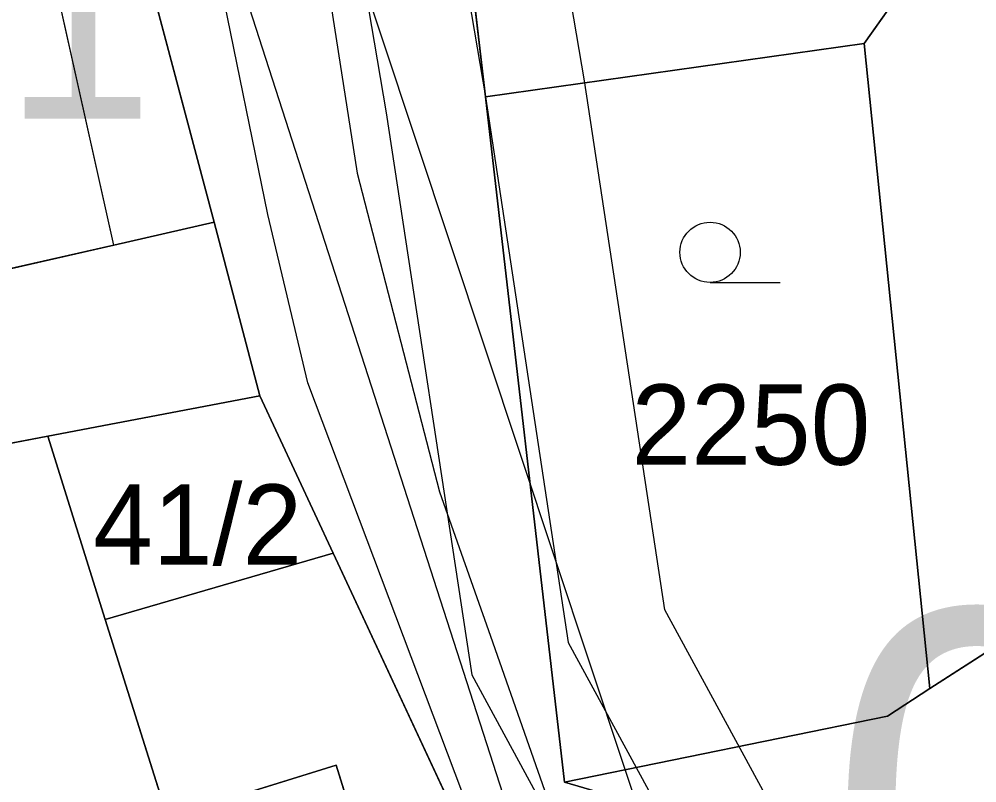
# Model space of a CAD drawing. Extents: x -706130 to -698555, y -971544 to -967260.
# Drawn here: x -704433.48 to -704409.63, y -969331.07 to -969312.05 of the extents above; entities that cross this region are included whole.
import ezdxf

# ---------------------------------------------------------------- set-up
doc = ezdxf.new("R2010")
doc.units = 0
for name, color, linetype in [('_Polohopis reambulance', 7, 'Continuous'), ('BPEJ I-II trida ochrany S', 7, 'Continuous'), ('Docházková izochrona - BUS S', 7, 'Continuous'), ('Docházková izochrona - VLAK N', 7, 'Continuous'), ('Kanalizace_stoka bez rozlišení N', 7, 'Continuous'), ('KN_Budovy', 7, 'Continuous'), ('KN_Budovy_cisla_domovni', 7, 'Continuous'), ('KN_Hranice_parcel', 7, 'Continuous'), ('KN_Hranice_parcel_vnitrni_kresba', 7, 'Continuous'), ('KN_Parcelni cisla', 7, 'Continuous'), ('KN_Polygon parcely', 7, 'Continuous'), ('KN_POZEMKY_13_ZASTAVENA PLOCHA', 7, 'Continuous'), ('KN_POZEMKY_14_OSTATNI PLOCHA', 7, 'Continuous'), ('KN_POZEMKY_5_ZAHRADA', 7, 'Continuous'), ('KN_VYUZITI_17_ostatni plocha_ostatni komunikace', 7, 'Continuous'), ('KN_VYUZITI_23_ostatni plocha_manipulacni plocha', 7, 'Continuous'), ('KN_Značky kultur', 7, 'Continuous'), ('Koridor pro umístění staveb pro snižování ohrožení území povodněmi N', 7, 'Continuous'), ('Koridor pro umístění staveb pro snižování ohrožení území povodněmi N ŠRAFY', 7, 'Continuous'), ('Plochy smíšené obytné venkovské S', 7, 'Continuous'), ('Plochy verejnych prostranstvi - komunikace ostatni S', 7, 'Continuous'), ('Plochy vodní a vodních toku_linie zatrubněný tok S', 7, 'Continuous'), ('Plynovody STL S', 7, 'Continuous'), ('Regulační bloky zastavěné S', 7, 'Continuous'), ('Regulační bloky_číslo S NEZAPINAT', 7, 'Continuous'), ('Spoje_dálkový optický komunikační kabel S', 7, 'Continuous'), ('Vodovodní řady - rozváděcí S', 7, 'Continuous'), ('VPS pro snizovani ohrozeni uzemi povodnemi_obrys N', 7, 'Continuous'), ('VPS pro snizovani ohrozeni uzemi povodnemi_plochy N', 7, 'Continuous')]:
    doc.layers.add(name, color=color, linetype=linetype)

msp = doc.modelspace()

# ---------------------------------------------------------------- linework, layer by layer
at = {"layer": '_Polohopis reambulance'}
msp.add_line((-704415.94, -969332.21), (-704419.9, -969331.05), dxfattribs=at)
at = {"layer": 'BPEJ I-II trida ochrany S'}
for p, q in [((-704422.54, -969308.21), (-704421.87, -969313.99)), ((-704412.43, -969312.66), (-704410.11, -969309.37)), ((-704410.8, -969328.72), (-704412.43, -969312.66)), ((-704421.87, -969313.99), (-704419.9, -969331.05)), ((-704432.77, -969322.44), (-704443.31, -969324.45)), ((-704431.34, -969327), (-704432.77, -969322.44)), ((-704429.79, -969331.93), (-704431.34, -969327)), ((-704411.85, -969329.41), (-704410.8, -969328.72)), ((-704419.9, -969331.05), (-704411.85, -969329.41))]:
    msp.add_line(p, q, dxfattribs=at)
at = {"layer": 'Docházková izochrona - BUS S'}
msp.add_arc((-704475.99, -969462.395), 400, 57.53029, 230.24409, dxfattribs=at)
at = {"layer": 'Docházková izochrona - VLAK N'}
msp.add_circle((-704165.451, -969778.767), 800, dxfattribs=at)
at = {"layer": 'Kanalizace_stoka bez rozlišení N'}
msp.add_lwpolyline([(-704414.245, -969472.63), (-704412.164, -969456.533), (-704409.57, -969444.624), (-704405.756, -969437.014), (-704403.871, -969419.899), (-704402.774, -969407.197), (-704410.158, -969382.884), (-704416.419, -969346.868), (-704429.111, -969307.531), (-704429.257, -969293.825), (-704428.926, -969261.579), (-704417.435, -969229.796), (-704387.516, -969198.387), (-704355.329, -969175.746), (-704342.387, -969170.161), (-704325.212, -969159.841), (-704300.264, -969142.175), (-704274.452, -969124.129), (-704271.193, -969105.498), (-704273.274, -969089.555), (-704281.769, -969069.266), (-704288.527, -969047.689)], dxfattribs=at)
at = {"layer": 'KN_Budovy'}
for points in [[(-704438.82, -969309.69), (-704438.24, -969312.22), (-704440.29, -969312.69), (-704439.42, -969316.49), (-704437.38, -969316.02), (-704436.71, -969318.95), (-704431.13, -969317.68), (-704433.83, -969305.55), (-704437.15, -969306.29), (-704437.62, -969304.19), (-704447.71, -969303.94), (-704447.88, -969309.54)], [(-704429.79, -969331.93), (-704433.23, -969333), (-704431.73, -969337.84), (-704428.02, -969336.69), (-704427.92, -969337.03), (-704432.56, -969338.46), (-704428.52, -969351.55), (-704423.93, -969350.13), (-704423.59, -969351.23), (-704418.26, -969349.59), (-704419.48, -969345.65), (-704418.15, -969345.25), (-704421.52, -969334.24), (-704424.21, -969335.07), (-704425.59, -969330.63)]]:
    msp.add_lwpolyline(points, close=True, dxfattribs=at)
at = {"layer": 'KN_Hranice_parcel'}
for p, q in [((-704428.63, -969317.11), (-704431.82, -969305.09)), ((-704421.87, -969313.99), (-704422.54, -969308.21)), ((-704421.87, -969313.99), (-704412.43, -969312.66)), ((-704412.43, -969312.66), (-704410.8, -969328.72)), ((-704427.49, -969321.43), (-704428.63, -969317.11)), ((-704432.77, -969322.44), (-704427.49, -969321.43)), ((-704425.66, -969325.35), (-704427.49, -969321.43)), ((-704443.31, -969324.45), (-704432.77, -969322.44)), ((-704432.77, -969322.44), (-704431.34, -969327)), ((-704425.66, -969325.35), (-704431.34, -969327))]:
    msp.add_line(p, q, dxfattribs=at)
for points in [[(-704410.8, -969328.72), (-704399.76, -969321.64), (-704399.5, -969318.67), (-704401.27, -969304.17)], [(-704410, -969305.6), (-704410.11, -969309.37), (-704412.43, -969312.66)], [(-704448.38, -969309.53), (-704447.88, -969309.54), (-704438.82, -969309.69), (-704438.24, -969312.22), (-704440.29, -969312.69), (-704439.42, -969316.49), (-704437.38, -969316.02), (-704436.71, -969318.95), (-704431.13, -969317.68), (-704428.63, -969317.11)], [(-704410.8, -969328.72), (-704411.85, -969329.41), (-704419.9, -969331.05), (-704421.87, -969313.99)], [(-704420.61, -969355.34), (-704415.24, -969354.48), (-704418.15, -969345.25), (-704421.52, -969334.24), (-704425.66, -969325.35)], [(-704431.34, -969327), (-704429.79, -969331.93), (-704433.23, -969333), (-704431.73, -969337.84), (-704428.02, -969336.69), (-704427.92, -969337.03), (-704432.56, -969338.46), (-704428.52, -969351.55), (-704429.33, -969354.19)]]:
    msp.add_lwpolyline(points, dxfattribs=at)
at = {"layer": 'KN_Hranice_parcel_vnitrni_kresba'}
for p, q in [((-704431.13, -969317.68), (-704433.83, -969305.55)), ((-704429.79, -969331.93), (-704425.59, -969330.63)), ((-704425.59, -969330.63), (-704424.21, -969335.07))]:
    msp.add_line(p, q, dxfattribs=at)
at = {"layer": 'KN_Polygon parcely'}
for points in [[(-704395.47, -969268.84), (-704402.37, -969273.8), (-704402.85, -969291.37), (-704401.27, -969304.17), (-704399.5, -969318.67), (-704399.76, -969321.64), (-704410.8, -969328.72), (-704411.85, -969329.41), (-704419.9, -969331.05), (-704421.87, -969313.99), (-704422.54, -969308.21), (-704424.05, -969295.14), (-704424.91, -969287.72), (-704422.02, -969274.97), (-704425.28, -969273.79), (-704424.47, -969267.74), (-704421.07, -969255.68), (-704420.84, -969254.67), (-704423.78, -969253.5), (-704418.65, -969243.98), (-704413.74, -969234.87), (-704413.35, -969234.94), (-704399.9, -969221.68)], [(-704418.01, -969228.47), (-704420.64, -969235.02), (-704425.27, -969247.08), (-704430.13, -969258.81), (-704430.78, -969263.06), (-704432.55, -969274.69), (-704431.93, -969300.58), (-704431.82, -969305.09), (-704428.63, -969317.11), (-704427.49, -969321.43), (-704425.66, -969325.35), (-704421.52, -969334.24), (-704418.15, -969345.25), (-704415.24, -969354.48), (-704420.61, -969355.34), (-704420.84, -969359.16), (-704421.01, -969361.93)]]:
    msp.add_lwpolyline(points, dxfattribs=at)
for points in [[(-704431.13, -969317.68), (-704428.63, -969317.11), (-704431.82, -969305.09), (-704448.65, -969301.33), (-704448.38, -969309.53), (-704447.88, -969309.54), (-704438.82, -969309.69), (-704438.24, -969312.22), (-704440.29, -969312.69), (-704439.42, -969316.49), (-704437.38, -969316.02), (-704436.71, -969318.95)], [(-704399.76, -969321.64), (-704399.5, -969318.67), (-704401.27, -969304.17), (-704410, -969305.6), (-704410.11, -969309.37), (-704412.43, -969312.66), (-704410.8, -969328.72)], [(-704421.87, -969313.99), (-704412.43, -969312.66), (-704410.11, -969309.37), (-704410, -969305.6), (-704422.54, -969308.21)], [(-704448.38, -969309.53), (-704448.12, -969317.56), (-704443.31, -969324.45), (-704432.77, -969322.44), (-704427.49, -969321.43), (-704428.63, -969317.11), (-704431.13, -969317.68), (-704436.71, -969318.95), (-704437.38, -969316.02), (-704439.42, -969316.49), (-704440.29, -969312.69), (-704438.24, -969312.22), (-704438.82, -969309.69), (-704447.88, -969309.54)], [(-704412.43, -969312.66), (-704421.87, -969313.99), (-704419.9, -969331.05), (-704411.85, -969329.41), (-704410.8, -969328.72)], [(-704427.49, -969321.43), (-704432.77, -969322.44), (-704431.34, -969327), (-704425.66, -969325.35)], [(-704467.78, -969345.33), (-704464.17, -969336.51), (-704457.35, -969339.3), (-704456.92, -969338.25), (-704452.64, -969340), (-704454.01, -969343.33), (-704451.5, -969344.36), (-704454.17, -969350.9), (-704429.33, -969354.19), (-704428.52, -969351.55), (-704432.56, -969338.46), (-704427.92, -969337.03), (-704428.02, -969336.69), (-704431.73, -969337.84), (-704433.23, -969333), (-704429.79, -969331.93), (-704431.34, -969327), (-704432.77, -969322.44), (-704443.31, -969324.45), (-704461.24, -969327.66), (-704462.5, -969331.07)], [(-704432.56, -969338.46), (-704428.52, -969351.55), (-704429.33, -969354.19), (-704420.61, -969355.34), (-704415.24, -969354.48), (-704418.15, -969345.25), (-704421.52, -969334.24), (-704425.66, -969325.35), (-704431.34, -969327), (-704429.79, -969331.93), (-704433.23, -969333), (-704431.73, -969337.84), (-704428.02, -969336.69), (-704427.92, -969337.03)]]:
    msp.add_lwpolyline(points, close=True, dxfattribs=at)
at = {"layer": 'KN_POZEMKY_13_ZASTAVENA PLOCHA'}
for p, q in [((-704431.82, -969305.09), (-704428.63, -969317.11)), ((-704412.43, -969312.66), (-704410.11, -969309.37)), ((-704410.8, -969328.72), (-704412.43, -969312.66)), ((-704428.63, -969317.11), (-704431.13, -969317.68)), ((-704431.13, -969317.68), (-704436.71, -969318.95)), ((-704399.76, -969321.64), (-704410.8, -969328.72)), ((-704431.34, -969327), (-704425.66, -969325.35)), ((-704425.66, -969325.35), (-704421.52, -969334.24)), ((-704429.79, -969331.93), (-704431.34, -969327))]:
    msp.add_line(p, q, dxfattribs=at)
at = {"layer": 'KN_POZEMKY_14_OSTATNI PLOCHA'}
for p, q in [((-704428.63, -969317.11), (-704431.82, -969305.09)), ((-704422.54, -969308.21), (-704421.87, -969313.99)), ((-704421.87, -969313.99), (-704419.9, -969331.05)), ((-704431.13, -969317.68), (-704428.63, -969317.11)), ((-704428.63, -969317.11), (-704427.49, -969321.43)), ((-704427.49, -969321.43), (-704428.63, -969317.11)), ((-704436.71, -969318.95), (-704431.13, -969317.68)), ((-704432.77, -969322.44), (-704427.49, -969321.43)), ((-704427.49, -969321.43), (-704432.77, -969322.44)), ((-704427.49, -969321.43), (-704425.66, -969325.35)), ((-704425.66, -969325.35), (-704427.49, -969321.43)), ((-704410.8, -969328.72), (-704399.76, -969321.64)), ((-704432.77, -969322.44), (-704443.31, -969324.45)), ((-704431.34, -969327), (-704432.77, -969322.44)), ((-704425.66, -969325.35), (-704431.34, -969327)), ((-704421.52, -969334.24), (-704425.66, -969325.35)), ((-704411.85, -969329.41), (-704410.8, -969328.72)), ((-704419.9, -969331.05), (-704411.85, -969329.41))]:
    msp.add_line(p, q, dxfattribs=at)
at = {"layer": 'KN_POZEMKY_5_ZAHRADA'}
for p, q in [((-704421.87, -969313.99), (-704422.54, -969308.21)), ((-704410.11, -969309.37), (-704412.43, -969312.66)), ((-704421.87, -969313.99), (-704412.43, -969312.66)), ((-704412.43, -969312.66), (-704421.87, -969313.99)), ((-704412.43, -969312.66), (-704410.8, -969328.72)), ((-704419.9, -969331.05), (-704421.87, -969313.99)), ((-704443.31, -969324.45), (-704432.77, -969322.44)), ((-704432.77, -969322.44), (-704431.34, -969327)), ((-704431.34, -969327), (-704429.79, -969331.93)), ((-704410.8, -969328.72), (-704411.85, -969329.41)), ((-704411.85, -969329.41), (-704419.9, -969331.05))]:
    msp.add_line(p, q, dxfattribs=at)
at = {"layer": 'KN_VYUZITI_17_ostatni plocha_ostatni komunikace'}
for p, q in [((-704428.63, -969317.11), (-704431.82, -969305.09)), ((-704422.54, -969308.21), (-704421.87, -969313.99)), ((-704421.87, -969313.99), (-704419.9, -969331.05)), ((-704427.49, -969321.43), (-704428.63, -969317.11)), ((-704425.66, -969325.35), (-704427.49, -969321.43)), ((-704410.8, -969328.72), (-704399.76, -969321.64)), ((-704421.52, -969334.24), (-704425.66, -969325.35)), ((-704411.85, -969329.41), (-704410.8, -969328.72)), ((-704419.9, -969331.05), (-704411.85, -969329.41))]:
    msp.add_line(p, q, dxfattribs=at)
at = {"layer": 'KN_VYUZITI_23_ostatni plocha_manipulacni plocha'}
for p, q in [((-704431.13, -969317.68), (-704428.63, -969317.11)), ((-704428.63, -969317.11), (-704427.49, -969321.43)), ((-704436.71, -969318.95), (-704431.13, -969317.68)), ((-704432.77, -969322.44), (-704427.49, -969321.43)), ((-704427.49, -969321.43), (-704432.77, -969322.44)), ((-704427.49, -969321.43), (-704425.66, -969325.35)), ((-704432.77, -969322.44), (-704443.31, -969324.45)), ((-704431.34, -969327), (-704432.77, -969322.44)), ((-704425.66, -969325.35), (-704431.34, -969327))]:
    msp.add_line(p, q, dxfattribs=at)
at = {"layer": 'KN_Značky kultur'}
msp.add_line((-704416.273, -969318.61), (-704414.523, -969318.61), dxfattribs=at)
msp.add_circle((-704416.273, -969317.86), 0.75, dxfattribs=at)
at = {"layer": 'Koridor pro umístění staveb pro snižování ohrožení území povodněmi N'}
for points in [[(-704407.426, -969223.846), (-704404.27, -969238.15), (-704411.61, -969257.4), (-704411.88, -969258.47), (-704414.25, -969267), (-704415.18, -969270.36), (-704425.079, -969275.022), (-704427.312, -969280.267), (-704427.604, -969286.533), (-704427.439, -969296.147), (-704424.338, -969314.387), (-704422.211, -969328.384), (-704417.763, -969336.563), (-704416.853, -969339.518), (-704414.703, -969351.346), (-704413.218, -969357.433), (-704410.237, -969366.384)], [(-704405.563, -969364.596), (-704410.04, -969356.65), (-704410.62, -969351.41), (-704411.987, -969338.33), (-704413.132, -969334.613), (-704417.399, -969326.766), (-704419.402, -969313.593), (-704422.446, -969295.683), (-704422.602, -969286.607), (-704422.36, -969281.399), (-704421.081, -969278.398), (-704411.782, -969272.423), (-704410.169, -969269.977), (-704409.215, -969267.09), (-704409.941, -969263.122), (-704400, -969237.674), (-704402.078, -969225.468)]]:
    msp.add_lwpolyline(points, dxfattribs=at)
at = {"layer": 'Koridor pro umístění staveb pro snižování ohrožení území povodněmi N ŠRAFY'}
for points in [[(-704407.426, -969223.846), (-704404.27, -969238.15), (-704411.61, -969257.4), (-704411.88, -969258.47), (-704414.25, -969267), (-704415.18, -969270.36), (-704425.079, -969275.022), (-704427.312, -969280.267), (-704427.604, -969286.533), (-704427.439, -969296.147), (-704424.338, -969314.387), (-704422.211, -969328.384), (-704417.763, -969336.563), (-704416.853, -969339.518), (-704414.703, -969351.346), (-704413.218, -969357.433), (-704410.237, -969366.384)], [(-704405.563, -969364.596), (-704410.04, -969356.65), (-704410.62, -969351.41), (-704411.987, -969338.33), (-704413.132, -969334.613), (-704417.399, -969326.766), (-704419.402, -969313.593), (-704422.446, -969295.683), (-704422.602, -969286.607), (-704422.36, -969281.399), (-704421.081, -969278.398), (-704411.782, -969272.423), (-704410.169, -969269.977), (-704409.215, -969267.09), (-704409.941, -969263.122), (-704400, -969237.674), (-704402.078, -969225.468)]]:
    msp.add_lwpolyline(points, dxfattribs=at)
at = {"layer": 'Plochy smíšené obytné venkovské S'}
for p, q in [((-704428.63, -969317.11), (-704431.82, -969305.09)), ((-704422.54, -969308.21), (-704421.87, -969313.99)), ((-704421.87, -969313.99), (-704419.9, -969331.05)), ((-704427.49, -969321.43), (-704428.63, -969317.11)), ((-704425.66, -969325.35), (-704427.49, -969321.43)), ((-704410.8, -969328.72), (-704399.76, -969321.64)), ((-704421.52, -969334.24), (-704425.66, -969325.35))]:
    msp.add_line(p, q, dxfattribs=at)
msp.add_lwpolyline([(-704419.9, -969331.05), (-704411.85, -969329.41), (-704410.8, -969328.72)], dxfattribs=at)
at = {"layer": 'Plochy verejnych prostranstvi - komunikace ostatni S'}
for p, q in [((-704431.82, -969305.09), (-704428.63, -969317.11)), ((-704421.87, -969313.99), (-704422.54, -969308.21)), ((-704419.9, -969331.05), (-704421.87, -969313.99)), ((-704428.63, -969317.11), (-704427.49, -969321.43)), ((-704427.49, -969321.43), (-704425.66, -969325.35)), ((-704399.76, -969321.64), (-704410.8, -969328.72)), ((-704425.66, -969325.35), (-704421.52, -969334.24)), ((-704419.9, -969331.05), (-704415.94, -969332.21)), ((-704415.94, -969332.21), (-704419.9, -969331.05))]:
    msp.add_line(p, q, dxfattribs=at)
msp.add_lwpolyline([(-704410.8, -969328.72), (-704411.85, -969329.41), (-704419.9, -969331.05)], dxfattribs=at)
at = {"layer": 'Plochy vodní a vodních toku_linie zatrubněný tok S'}
msp.add_lwpolyline([(-704404.752, -969224.657), (-704402.581, -969237.41), (-704412.528, -969262.873), (-704411.789, -969266.912), (-704412.439, -969268.878), (-704413.578, -969270.606), (-704423.08, -969276.71), (-704424.836, -969280.833), (-704425.103, -969286.57), (-704424.943, -969295.915), (-704421.87, -969313.99), (-704419.805, -969327.575), (-704415.448, -969335.588), (-704414.42, -969338.924), (-704412.256, -969350.826), (-704410.814, -969356.741), (-704407.9, -969365.49)], dxfattribs=at)
at = {"layer": 'Plynovody STL S'}
msp.add_lwpolyline([(-704428.333, -969283.819), (-704428.222, -969292.111), (-704427.46, -969300.55), (-704426.918, -969304.028), (-704425.068, -969315.892), (-704423.01, -969323.82), (-704421.745, -969327.417), (-704419.83, -969332.86), (-704417.817, -969338.756), (-704417.33, -969340.18), (-704415.37, -969348.24), (-704414.822, -969350.371), (-704412.24, -969360.42), (-704411.775, -969361.982)], dxfattribs=at)
at = {"layer": 'Regulační bloky zastavěné S'}
for p, q in [((-704428.63, -969317.11), (-704431.82, -969305.09)), ((-704422.54, -969308.21), (-704421.87, -969313.99)), ((-704421.87, -969313.99), (-704419.9, -969331.05)), ((-704427.49, -969321.43), (-704428.63, -969317.11)), ((-704425.66, -969325.35), (-704427.49, -969321.43)), ((-704410.8, -969328.72), (-704399.76, -969321.64)), ((-704421.52, -969334.24), (-704425.66, -969325.35))]:
    msp.add_line(p, q, dxfattribs=at)
msp.add_lwpolyline([(-704419.9, -969331.05), (-704411.85, -969329.41), (-704410.8, -969328.72)], dxfattribs=at)
at = {"layer": 'Spoje_dálkový optický komunikační kabel S'}
msp.add_lwpolyline([(-704412.13, -969370.43), (-704414.57, -969360.1), (-704415.6, -969356.32), (-704418.39, -969344.09), (-704421.53, -969333.74), (-704426.29, -969321.11), (-704427.29, -969316.92), (-704429.6, -969305.62), (-704429.83, -969304), (-704430.22, -969301.18), (-704431.11, -969283.71), (-704431, -969276.06), (-704429.46, -969265.98), (-704428.39, -969260.79), (-704428.1, -969259.7), (-704426.95, -969255.93), (-704425.83, -969252.5), (-704425.68, -969252.01), (-704425.54, -969251.59), (-704424.66, -969248.96), (-704421.81, -969242.34), (-704419.26, -969235.11), (-704414.8, -969228.57)], dxfattribs=at)
at = {"layer": 'Vodovodní řady - rozváděcí S'}
msp.add_lwpolyline([(-704426.194, -969307.263), (-704412.371, -969348.866), (-704412.771, -969356.01)], dxfattribs=at)
at = {"layer": 'VPS pro snizovani ohrozeni uzemi povodnemi_obrys N'}
for points in [[(-704407.426, -969223.846), (-704404.27, -969238.15), (-704411.61, -969257.4), (-704411.88, -969258.47), (-704414.25, -969267), (-704415.18, -969270.36), (-704425.079, -969275.022), (-704427.312, -969280.267), (-704427.604, -969286.533), (-704427.439, -969296.147), (-704424.338, -969314.387), (-704422.211, -969328.384), (-704417.763, -969336.563), (-704416.853, -969339.518), (-704414.703, -969351.346), (-704413.218, -969357.433), (-704410.237, -969366.384)], [(-704405.563, -969364.596), (-704410.04, -969356.65), (-704410.62, -969351.41), (-704411.987, -969338.33), (-704413.132, -969334.613), (-704417.399, -969326.766), (-704419.402, -969313.593), (-704422.446, -969295.683), (-704422.602, -969286.607), (-704422.36, -969281.399), (-704421.081, -969278.398), (-704411.782, -969272.423), (-704410.169, -969269.977), (-704409.215, -969267.09), (-704409.941, -969263.122), (-704400, -969237.674), (-704402.078, -969225.468)]]:
    msp.add_lwpolyline(points, dxfattribs=at)
at = {"layer": 'VPS pro snizovani ohrozeni uzemi povodnemi_plochy N'}
for points in [[(-704407.426, -969223.846), (-704404.27, -969238.15), (-704411.61, -969257.4), (-704411.88, -969258.47), (-704414.25, -969267), (-704415.18, -969270.36), (-704425.079, -969275.022), (-704427.312, -969280.267), (-704427.604, -969286.533), (-704427.439, -969296.147), (-704424.338, -969314.387), (-704422.211, -969328.384), (-704417.763, -969336.563), (-704416.853, -969339.518), (-704414.703, -969351.346), (-704413.218, -969357.433), (-704410.237, -969366.384)], [(-704405.563, -969364.596), (-704410.04, -969356.65), (-704410.62, -969351.41), (-704411.987, -969338.33), (-704413.132, -969334.613), (-704417.399, -969326.766), (-704419.402, -969313.593), (-704422.446, -969295.683), (-704422.602, -969286.607), (-704422.36, -969281.399), (-704421.081, -969278.398), (-704411.782, -969272.423), (-704410.169, -969269.977), (-704409.215, -969267.09), (-704409.941, -969263.122), (-704400, -969237.674), (-704402.078, -969225.468)]]:
    msp.add_lwpolyline(points, dxfattribs=at)

# ---------------------------------------------------------------- texts
at = {"layer": 'KN_Budovy_cisla_domovni'}
msp.add_text('161', height=5, dxfattribs=at).set_placement((-704441.293, -969314.534))
at = {"layer": 'KN_Parcelni cisla'}
for s, p in [('2250', (-704418.23, -969323.15)), ('41/2', (-704431.64, -969325.64))]:
    msp.add_text(s, height=2, dxfattribs=at).set_placement(p)
at = {"layer": 'Regulační bloky_číslo S NEZAPINAT'}
msp.add_text('068', height=10, dxfattribs=at).set_placement((-704413.367, -969336.777))

doc.saveas('drawing.dxf')
